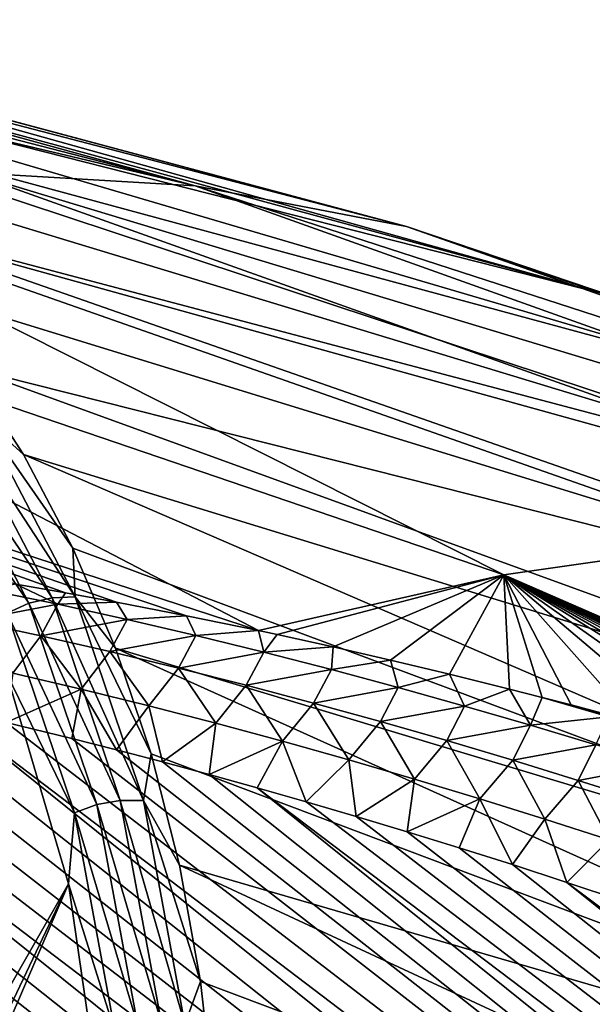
# Model space of a CAD drawing. Header units: metres. Extents: x -82 to 82, y -313 to 40.
# Tile 348 of 405: x 47.87 to 50.72, y -10.21 to -5.32. Entities that reach past the tile are written whole.
import ezdxf

# ---------------------------------------------------------------- set-up
doc = ezdxf.new("R2010")
doc.units = ezdxf.units.M
doc.layers.add('solid_505278_SW0001_CCC', color=7, linetype='CONTINUOUS')

msp = doc.modelspace()

# ---------------------------------------------------------------- linework, layer by layer
at = {"layer": 'solid_505278_SW0001_CCC'}
for points in [[(48.742588, -6.148829, 51.801815), (43.162971, -4.707827, 47.83577), (42.58313, -4.68772, 48.488586)], [(47.619549, -6.081614, 53.092152), (48.742588, -6.148829, 51.801815), (42.58313, -4.68772, 48.488586)], [(48.742588, -6.148829, 51.801815), (43.722729, -4.768087, 47.168064), (43.162971, -4.707827, 47.83577)], [(49.794594, -6.349902, 50.466312), (44.260757, -4.868325, 46.487427), (43.722729, -4.768087, 47.168064)], [(48.742588, -6.148829, 51.801815), (49.794594, -6.349902, 50.466312), (43.722729, -4.768087, 47.168064)], [(49.794594, -6.349902, 50.466312), (44.775482, -5.008245, 45.795856), (44.260757, -4.868325, 46.487427)], [(50.766586, -6.683116, 49.097038), (45.265396, -5.187439, 45.095383), (44.775482, -5.008245, 45.795856)], [(49.794594, -6.349902, 50.466312), (50.766586, -6.683116, 49.097038), (44.775482, -5.008245, 45.795856)], [(50.766586, -6.683116, 49.097038), (45.729057, -5.40538, 44.388058), (45.265396, -5.187439, 45.095383)], [(51.650276, -7.14563, 47.705677), (46.165108, -5.661428, 43.675957), (45.729057, -5.40538, 44.388058)], [(50.766586, -6.683116, 49.097038), (51.650276, -7.14563, 47.705677), (45.729057, -5.40538, 44.388058)], [(52.438118, -7.733496, 46.304096), (46.572266, -5.954834, 42.961166), (46.165108, -5.661428, 43.675957)], [(51.650276, -7.14563, 47.705677), (52.438118, -7.733496, 46.304096), (46.165108, -5.661428, 43.675957)], [(52.438118, -7.733496, 46.304096), (46.949345, -6.284736, 42.245789), (46.572266, -5.954834, 42.961166)], [(46.435051, -6.148829, 54.326317), (52.595783, -7.855315, 57.640709), (47.619549, -6.081614, 53.092152)], [(53.681267, -7.911439, 56.401642), (48.742588, -6.148829, 51.801815), (47.619549, -6.081614, 53.092152)], [(52.595783, -7.855315, 57.640709), (53.681267, -7.911439, 56.401642), (47.619549, -6.081614, 53.092152)], [(50.278282, -8.07943, 59.970375), (46.435051, -6.148829, 54.326317), (45.199207, -6.349902, 55.493782)], [(51.459038, -7.911434, 58.832817), (52.595783, -7.855315, 57.640709), (46.435051, -6.148829, 54.326317)], [(51.459038, -7.911434, 58.832817), (46.435051, -6.148829, 54.326317), (50.278282, -8.07943, 59.970375)], [(54.708469, -8.079451, 55.123623), (49.794594, -6.349902, 50.466312), (48.742588, -6.148829, 51.801815)], [(53.681267, -7.911439, 56.401642), (54.708469, -8.079451, 55.123623), (48.742588, -6.148829, 51.801815)], [(53.123398, -8.4417, 44.904255), (47.295231, -6.650167, 41.531918), (46.949345, -6.284736, 42.245789)], [(52.438118, -7.733496, 46.304096), (53.123398, -8.4417, 44.904255), (46.949345, -6.284736, 42.245789)], [(49.058475, -8.356965, 61.043026), (45.199207, -6.349902, 55.493782), (43.922554, -6.683116, 56.584579)], [(50.278282, -8.07943, 59.970375), (45.199207, -6.349902, 55.493782), (49.058475, -8.356965, 61.043026)], [(54.94109, -8.088078, 52.429733), (50.766586, -6.683116, 49.097038), (49.794594, -6.349902, 50.466312)], [(55.114925, -8.148582, 52.779461), (54.94109, -8.088078, 52.429733), (49.794594, -6.349902, 50.466312)], [(55.30164, -8.216515, 53.141392), (55.114925, -8.148582, 52.779461), (49.794594, -6.349902, 50.466312)], [(55.478432, -8.283293, 53.471718), (55.30164, -8.216515, 53.141392), (49.794594, -6.349902, 50.466312)], [(55.667301, -8.35693, 53.812408), (55.478432, -8.283293, 53.471718), (49.794594, -6.349902, 50.466312)], [(54.708469, -8.079451, 55.123623), (55.667301, -8.35693, 53.812408), (49.794594, -6.349902, 50.466312)], [(53.123398, -8.4417, 44.904255), (47.60891, -7.050054, 40.821648), (47.295231, -6.650167, 41.531918)], [(48.700111, -8.283057, 60.884945), (49.058475, -8.356965, 61.043026), (43.922554, -6.683116, 56.584579)], [(48.352806, -8.215668, 60.737015), (48.700111, -8.283057, 60.884945), (43.922554, -6.683116, 56.584579)], [(48.099625, -8.169514, 60.633244), (48.352806, -8.215668, 60.737015), (43.922554, -6.683116, 56.584579)], [(47.8526, -8.126883, 60.535172), (48.099625, -8.169514, 60.633244), (43.922554, -6.683116, 56.584579)], [(53.700264, -9.264199, 43.518097), (47.889465, -7.483225, 40.117062), (47.60891, -7.050054, 40.821648)], [(47.675777, -7.290338, 40.346775), (47.60891, -7.050054, 40.821648), (47.889465, -7.483225, 40.117062)], [(53.123398, -8.4417, 44.904255), (53.700264, -9.264199, 43.518097), (47.60891, -7.050054, 40.821648)], [(47.452011, -7.331543, 40.284206), (47.91732, -8.221477, 38.958191), (47.34679, -7.386246, 40.276688)], [(47.563778, -7.298961, 40.308018), (48.031971, -8.194404, 38.973793), (47.452011, -7.331543, 40.284206)], [(48.031971, -8.194404, 38.973793), (47.91732, -8.221477, 38.958191), (47.452011, -7.331543, 40.284206)], [(47.675777, -7.290338, 40.346775), (48.146309, -8.190254, 39.005886), (47.563778, -7.298961, 40.308018)], [(48.146309, -8.190254, 39.005886), (48.031971, -8.194404, 38.973793), (47.563778, -7.298961, 40.308018)], [(47.675777, -7.290338, 40.346775), (47.889465, -7.483225, 40.117062), (48.136074, -7.948409, 39.420227)], [(47.675777, -7.290338, 40.346775), (48.136074, -7.948409, 39.420227), (48.146309, -8.190254, 39.005886)], [(47.91732, -8.221477, 38.958191), (47.808842, -8.269944, 38.959961), (47.34679, -7.386246, 40.276688)], [(54.163799, -10.193976, 42.157448), (48.136074, -7.948409, 39.420227), (47.889465, -7.483225, 40.117062)], [(53.700264, -9.264199, 43.518097), (54.163799, -10.193976, 42.157448), (47.889465, -7.483225, 40.117062)], [(51.459038, -7.911434, 58.832817), (50.278282, -8.07943, 59.970375), (55.17041, -10.20861, 64.455421)], [(54.163799, -10.193976, 42.157448), (48.348011, -8.444242, 38.733192), (48.136074, -7.948409, 39.420227)], [(48.146309, -8.190254, 39.005886), (48.136074, -7.948409, 39.420227), (48.348011, -8.444242, 38.733192)], [(50.278282, -8.07943, 59.970375), (49.058475, -8.356965, 61.043026), (49.150436, -8.376625, 61.084446)], [(50.278282, -8.07943, 59.970375), (49.150436, -8.376625, 61.084446), (49.429096, -8.437966, 61.212231)], [(50.278282, -8.07943, 59.970375), (49.429096, -8.437966, 61.212231), (49.714581, -8.503597, 61.346832)], [(50.278282, -8.07943, 59.970375), (49.714581, -8.503597, 61.346832), (50.006939, -8.573611, 61.488308)], [(50.278282, -8.07943, 59.970375), (50.006939, -8.573611, 61.488308), (50.305897, -8.647839, 61.636032)], [(50.278282, -8.07943, 59.970375), (54.89259, -10.103029, 64.27636), (55.17041, -10.20861, 64.455421)], [(50.278282, -8.07943, 59.970375), (54.618946, -10.000887, 64.101898), (54.89259, -10.103029, 64.27636)], [(50.278282, -8.07943, 59.970375), (54.349239, -9.90198, 63.931717), (54.618946, -10.000887, 64.101898)], [(50.278282, -8.07943, 59.970375), (54.083233, -9.806116, 63.765499), (54.349239, -9.90198, 63.931717)], [(50.278282, -8.07943, 59.970375), (53.794975, -9.704256, 63.587574), (54.083233, -9.806116, 63.765499)], [(50.278282, -8.07943, 59.970375), (53.51178, -9.606331, 63.415268), (53.794975, -9.704256, 63.587574)], [(50.278282, -8.07943, 59.970375), (53.233414, -9.512124, 63.248226), (53.51178, -9.606331, 63.415268)], [(50.278282, -8.07943, 59.970375), (52.959633, -9.421421, 63.086098), (53.233414, -9.512124, 63.248226)], [(50.278282, -8.07943, 59.970375), (52.690193, -9.334017, 62.928528), (52.959633, -9.421421, 63.086098)], [(50.278282, -8.07943, 59.970375), (52.424911, -9.249745, 62.775253), (52.690193, -9.334017, 62.928528)], [(50.278282, -8.07943, 59.970375), (52.164173, -9.168825, 62.6269), (52.424911, -9.249745, 62.775253)], [(50.278282, -8.07943, 59.970375), (51.907951, -9.091187, 62.483414), (52.164173, -9.168825, 62.6269)], [(50.278282, -8.07943, 59.970375), (51.573051, -8.992478, 62.299171), (51.907951, -9.091187, 62.483414)], [(50.278282, -8.07943, 59.970375), (51.245457, -8.898908, 62.122364), (51.573051, -8.992478, 62.299171)], [(50.278282, -8.07943, 59.970375), (50.924885, -8.810197, 61.952553), (51.245457, -8.898908, 62.122364)], [(50.278282, -8.07943, 59.970375), (50.611767, -8.726589, 61.790573), (50.924885, -8.810197, 61.952553)], [(50.278282, -8.07943, 59.970375), (50.468712, -8.689401, 61.71785), (50.611767, -8.726589, 61.790573)], [(50.278282, -8.07943, 59.970375), (50.305897, -8.647839, 61.636032), (50.468712, -8.689401, 61.71785)], [(47.711452, -8.154784, 60.603096), (47.628597, -8.307969, 60.878208), (48.060196, -8.226631, 60.769558)], [(47.711452, -8.154784, 60.603096), (48.060196, -8.226631, 60.769558), (47.8526, -8.126883, 60.535172)], [(48.060196, -8.226631, 60.769558), (48.099625, -8.169514, 60.633244), (47.8526, -8.126883, 60.535172)], [(48.031971, -8.194404, 38.973793), (48.370476, -9.200526, 37.67984), (47.91732, -8.221477, 38.958191)], [(48.146309, -8.190254, 39.005886), (48.486507, -9.201404, 37.705467), (48.031971, -8.194404, 38.973793)], [(48.486507, -9.201404, 37.705467), (48.370476, -9.200526, 37.67984), (48.031971, -8.194404, 38.973793)], [(48.060196, -8.226631, 60.769558), (48.352806, -8.215668, 60.737015), (48.099625, -8.169514, 60.633244)], [(48.060196, -8.226631, 60.769558), (48.405231, -8.302461, 60.940083), (48.352806, -8.215668, 60.737015)], [(48.146309, -8.190254, 39.005886), (48.348011, -8.444242, 38.733192), (48.524658, -8.969269, 38.057964)], [(48.146309, -8.190254, 39.005886), (48.524658, -8.969269, 38.057964), (48.486507, -9.201404, 37.705467)], [(48.405231, -8.302461, 60.940083), (48.700111, -8.283057, 60.884945), (48.352806, -8.215668, 60.737015)], [(48.060196, -8.226631, 60.769558), (47.628597, -8.307969, 60.878208), (47.97559, -8.382493, 61.043697)], [(47.91732, -8.221477, 38.958191), (48.253746, -9.221409, 37.672199), (47.808842, -8.269944, 38.959961)], [(48.370476, -9.200526, 37.67984), (48.253746, -9.221409, 37.672199), (47.91732, -8.221477, 38.958191)], [(48.060196, -8.226631, 60.769558), (47.97559, -8.382493, 61.043697), (48.405231, -8.302461, 60.940083)], [(64.77742, -25.070709, 80.123589), (43.346764, -8.290929, 60.053185), (43.04269, -8.315628, 60.037064)], [(64.77742, -25.070709, 80.123589), (43.679688, -8.277598, 60.089729), (43.346764, -8.290929, 60.053185)], [(64.77742, -25.070709, 80.123589), (44.042053, -8.276881, 60.148518), (43.679688, -8.277598, 60.089729)], [(65.259399, -24.663895, 79.815598), (44.234383, -8.281711, 60.186863), (44.042053, -8.276881, 60.148518)], [(64.77742, -25.070709, 80.123589), (65.259399, -24.663895, 79.815598), (44.042053, -8.276881, 60.148518)], [(65.259399, -24.663895, 79.815598), (44.43428, -8.290107, 60.231373), (44.234383, -8.281711, 60.186863)], [(65.259399, -24.663895, 79.815598), (44.642132, -8.302562, 60.282639), (44.43428, -8.290107, 60.231373)], [(65.259399, -24.663895, 79.815598), (44.85775, -8.318869, 60.340481), (44.642132, -8.302562, 60.282639)], [(47.837391, -8.568582, 61.262459), (47.97559, -8.382493, 61.043697), (47.628597, -8.307969, 60.878208)], [(47.808842, -8.269944, 38.959961), (48.142906, -9.262871, 37.68298), (47.805809, -8.568607, 38.664536)], [(48.253746, -9.221409, 37.672199), (48.142906, -9.262871, 37.68298), (47.808842, -8.269944, 38.959961)], [(48.405231, -8.302461, 60.940083), (47.97559, -8.382493, 61.043697), (48.319263, -8.460991, 61.213402)], [(48.405231, -8.302461, 60.940083), (48.319263, -8.460991, 61.213402), (48.746819, -8.381963, 61.114285)], [(48.405231, -8.302461, 60.940083), (48.746819, -8.381963, 61.114285), (48.700111, -8.283057, 60.884945)], [(48.746819, -8.381963, 61.114285), (49.058475, -8.356965, 61.043026), (48.700111, -8.283057, 60.884945)], [(64.278557, -25.445356, 80.435089), (42.766785, -8.350209, 60.039227), (42.516754, -8.393008, 60.057133)], [(64.278557, -25.445356, 80.435089), (43.04269, -8.315628, 60.037064), (42.766785, -8.350209, 60.039227)], [(64.278557, -25.445356, 80.435089), (64.77742, -25.070709, 80.123589), (43.04269, -8.315628, 60.037064)], [(65.723991, -24.224815, 79.511314), (45.08144, -8.339327, 60.405285), (44.85775, -8.318869, 60.340481)], [(65.259399, -24.663895, 79.815598), (65.723991, -24.224815, 79.511314), (44.85775, -8.318869, 60.340481)], [(65.723991, -24.224815, 79.511314), (45.313541, -8.364308, 60.477516), (45.08144, -8.339327, 60.405285)], [(48.746819, -8.381963, 61.114285), (49.085194, -8.464861, 61.291821), (49.058475, -8.356965, 61.043026)], [(49.085194, -8.464861, 61.291821), (49.150436, -8.376625, 61.084446), (49.058475, -8.356965, 61.043026)], [(64.278557, -25.445356, 80.435089), (42.516754, -8.393008, 60.057133), (42.290268, -8.443016, 60.088959)], [(65.723991, -24.224815, 79.511314), (45.553841, -8.393574, 60.556953), (45.313541, -8.364308, 60.477516)], [(65.723991, -24.224815, 79.511314), (45.802803, -8.427598, 60.64418), (45.553841, -8.393574, 60.556953)], [(47.837391, -8.568582, 61.262459), (48.176525, -8.648013, 61.428421), (47.97559, -8.382493, 61.043697)], [(48.176525, -8.648013, 61.428421), (48.319263, -8.460991, 61.213402), (47.97559, -8.382493, 61.043697)], [(48.746819, -8.381963, 61.114285), (48.319263, -8.460991, 61.213402), (48.659832, -8.543152, 61.386913)], [(48.746819, -8.381963, 61.114285), (48.659832, -8.543152, 61.386913), (49.085194, -8.464861, 61.291821)], [(49.085194, -8.464861, 61.291821), (49.429096, -8.437966, 61.212231), (49.150436, -8.376625, 61.084446)], [(63.763363, -25.787863, 80.749901), (42.290268, -8.443016, 60.088959), (42.084999, -8.49941, 60.133148)], [(63.763363, -25.787863, 80.749901), (64.278557, -25.445356, 80.435089), (42.290268, -8.443016, 60.088959)], [(65.723991, -24.224815, 79.511314), (46.060677, -8.466627, 60.739513), (45.802803, -8.427598, 60.64418)], [(54.510044, -11.223099, 40.83392), (48.524658, -8.969269, 38.057964), (48.348011, -8.444242, 38.733192)], [(54.163799, -10.193976, 42.157448), (54.510044, -11.223099, 40.83392), (48.348011, -8.444242, 38.733192)], [(49.085194, -8.464861, 61.291821), (49.420536, -8.550961, 61.472431), (49.429096, -8.437966, 61.212231)], [(49.420536, -8.550961, 61.472431), (49.714581, -8.503597, 61.346832), (49.429096, -8.437966, 61.212231)], [(63.763363, -25.787863, 80.749901), (42.084999, -8.49941, 60.133148), (41.897739, -8.561568, 60.188381)], [(66.170609, -23.753036, 79.210693), (46.327293, -8.510491, 60.842812), (46.060677, -8.466627, 60.739513)], [(65.723991, -24.224815, 79.511314), (66.170609, -23.753036, 79.210693), (46.060677, -8.466627, 60.739513)], [(48.176525, -8.648013, 61.428421), (48.512936, -8.731072, 61.59832), (48.319263, -8.460991, 61.213402)], [(48.512936, -8.731072, 61.59832), (48.659832, -8.543152, 61.386913), (48.319263, -8.460991, 61.213402)], [(49.085194, -8.464861, 61.291821), (48.659832, -8.543152, 61.386913), (48.997478, -8.628707, 61.563885)], [(49.085194, -8.464861, 61.291821), (48.997478, -8.628707, 61.563885), (49.420536, -8.550961, 61.472431)], [(49.420536, -8.550961, 61.472431), (49.753017, -8.640079, 61.655895), (49.714581, -8.503597, 61.346832)], [(49.753017, -8.640079, 61.655895), (50.006939, -8.573611, 61.488308), (49.714581, -8.503597, 61.346832)], [(66.170609, -23.753036, 79.210693), (46.60331, -8.55981, 60.954823), (46.327293, -8.510491, 60.842812)], [(48.512936, -8.731072, 61.59832), (48.846752, -8.817495, 61.771801), (48.659832, -8.543152, 61.386913)], [(48.846752, -8.817495, 61.771801), (48.997478, -8.628707, 61.563885), (48.659832, -8.543152, 61.386913)], [(49.420536, -8.550961, 61.472431), (48.997478, -8.628707, 61.563885), (49.332348, -8.717465, 61.744061)], [(49.420536, -8.550961, 61.472431), (49.332348, -8.717465, 61.744061), (49.753017, -8.640079, 61.655895)], [(63.763363, -25.787863, 80.749901), (41.897739, -8.561568, 60.188381), (41.725494, -8.629589, 60.254292)], [(45.824879, -13.619016, 36.195465), (47.805809, -8.568607, 38.664536), (48.113678, -9.615637, 37.36655)], [(66.170609, -23.753036, 79.210693), (46.88876, -8.614617, 61.075626), (46.60331, -8.55981, 60.954823)], [(47.837391, -8.568582, 61.262459), (47.803989, -8.814077, 61.493603), (48.176525, -8.648013, 61.428421)], [(48.142906, -9.262871, 37.68298), (48.113678, -9.615637, 37.36655), (47.805809, -8.568607, 38.664536)], [(49.753017, -8.640079, 61.655895), (50.082806, -8.732035, 61.841972), (50.006939, -8.573611, 61.488308)], [(50.082806, -8.732035, 61.841972), (50.305897, -8.647839, 61.636032), (50.006939, -8.573611, 61.488308)], [(63.763363, -25.787863, 80.749901), (41.725494, -8.629589, 60.254292), (41.566387, -8.703654, 60.330791)], [(66.170609, -23.753036, 79.210693), (47.183689, -8.674951, 61.205307), (46.88876, -8.614617, 61.075626)], [(48.176525, -8.648013, 61.428421), (47.803989, -8.814077, 61.493603), (48.129505, -8.893011, 61.652458)], [(48.176525, -8.648013, 61.428421), (48.129505, -8.893011, 61.652458), (48.352699, -8.94958, 61.764366)], [(48.176525, -8.648013, 61.428421), (48.352699, -8.94958, 61.764366), (48.512936, -8.731072, 61.59832)], [(48.846752, -8.817495, 61.771801), (49.178093, -8.907091, 61.948601), (48.997478, -8.628707, 61.563885)], [(49.178093, -8.907091, 61.948601), (49.332348, -8.717465, 61.744061), (48.997478, -8.628707, 61.563885)], [(49.753017, -8.640079, 61.655895), (49.332348, -8.717465, 61.744061), (49.664589, -8.80924, 61.927197)], [(49.753017, -8.640079, 61.655895), (49.664589, -8.80924, 61.927197), (50.082806, -8.732035, 61.841972)], [(50.082806, -8.732035, 61.841972), (50.410049, -8.826662, 62.030464), (50.305897, -8.647839, 61.636032)], [(50.410049, -8.826662, 62.030464), (50.468712, -8.689401, 61.71785), (50.305897, -8.647839, 61.636032)], [(63.232021, -26.098383, 81.068047), (41.566387, -8.703654, 60.330791), (41.418701, -8.784005, 60.417973)], [(63.232021, -26.098383, 81.068047), (63.763363, -25.787863, 80.749901), (41.566387, -8.703654, 60.330791)], [(66.170609, -23.753036, 79.210693), (47.488838, -8.741508, 61.3447), (47.183689, -8.674951, 61.205307)], [(50.410049, -8.826662, 62.030464), (50.799866, -8.785442, 61.911911), (50.468712, -8.689401, 61.71785)], [(50.799866, -8.785442, 61.911911), (50.611767, -8.726589, 61.790573), (50.468712, -8.689401, 61.71785)], [(66.598434, -23.248396, 78.913994), (47.803989, -8.814077, 61.493603), (47.488838, -8.741508, 61.3447)], [(66.170609, -23.753036, 79.210693), (66.598434, -23.248396, 78.913994), (47.488838, -8.741508, 61.3447)], [(48.512936, -8.731072, 61.59832), (48.352699, -8.94958, 61.764366), (48.580685, -9.009145, 61.880917)], [(48.512936, -8.731072, 61.59832), (48.580685, -9.009145, 61.880917), (48.846752, -8.817495, 61.771801)], [(49.178093, -8.907091, 61.948601), (49.507061, -8.999674, 62.128471), (49.332348, -8.717465, 61.744061)], [(49.507061, -8.999674, 62.128471), (49.664589, -8.80924, 61.927197), (49.332348, -8.717465, 61.744061)], [(50.082806, -8.732035, 61.841972), (49.664589, -8.80924, 61.927197), (49.994335, -8.903844, 62.113052)], [(50.082806, -8.732035, 61.841972), (49.994335, -8.903844, 62.113052), (50.410049, -8.826662, 62.030464)], [(50.799866, -8.785442, 61.911911), (50.924885, -8.810197, 61.952553), (50.611767, -8.726589, 61.790573)], [(63.232021, -26.098383, 81.068047), (41.418701, -8.784005, 60.417973), (41.280724, -8.871709, 60.517006)], [(50.410049, -8.826662, 62.030464), (50.734867, -8.923842, 62.221218), (50.799866, -8.785442, 61.911911)], [(66.598434, -23.248396, 78.913994), (48.129505, -8.893011, 61.652458), (47.803989, -8.814077, 61.493603)], [(48.846752, -8.817495, 61.771801), (48.580685, -9.009145, 61.880917), (48.813442, -9.071697, 62.002106)], [(48.846752, -8.817495, 61.771801), (48.813442, -9.071697, 62.002106), (49.178093, -8.907091, 61.948601)], [(49.507061, -8.999674, 62.128471), (49.833771, -9.09506, 62.311157), (49.664589, -8.80924, 61.927197)], [(49.833771, -9.09506, 62.311157), (49.994335, -8.903844, 62.113052), (49.664589, -8.80924, 61.927197)], [(50.410049, -8.826662, 62.030464), (49.994335, -8.903844, 62.113052), (50.321709, -9.00112, 62.301418)], [(50.410049, -8.826662, 62.030464), (50.321709, -9.00112, 62.301418), (50.734867, -8.923842, 62.221218)], [(63.232021, -26.098383, 81.068047), (41.280724, -8.871709, 60.517006), (41.151489, -8.967829, 60.629192)], [(66.598434, -23.248396, 78.913994), (48.352699, -8.94958, 61.764366), (48.129505, -8.893011, 61.652458)], [(49.178093, -8.907091, 61.948601), (48.813442, -9.071697, 62.002106), (49.051262, -9.137529, 62.128269)], [(49.178093, -8.907091, 61.948601), (49.051262, -9.137529, 62.128269), (49.294437, -9.206934, 62.259747)], [(49.178093, -8.907091, 61.948601), (49.294437, -9.206934, 62.259747), (49.507061, -8.999674, 62.128471)], [(49.833771, -9.09506, 62.311157), (50.15831, -9.193094, 62.496452), (49.994335, -8.903844, 62.113052)], [(50.15831, -9.193094, 62.496452), (50.321709, -9.00112, 62.301418), (49.994335, -8.903844, 62.113052)], [(50.734867, -8.923842, 62.221218), (50.321709, -9.00112, 62.301418), (50.646812, -9.100952, 62.492138)], [(50.734867, -8.923842, 62.221218), (50.646812, -9.100952, 62.492138), (51.057369, -9.023466, 62.414085)], [(63.232021, -26.098383, 81.068047), (41.151489, -8.967829, 60.629192), (41.030392, -9.073459, 60.756012)], [(66.598434, -23.248396, 78.913994), (48.580685, -9.009145, 61.880917), (48.352699, -8.94958, 61.764366)], [(48.486507, -9.201404, 37.705467), (48.524658, -8.969269, 38.057964), (48.665493, -9.521951, 37.39653)], [(54.510044, -11.223099, 40.83392), (48.665493, -9.521951, 37.39653), (48.524658, -8.969269, 38.057964)], [(66.598434, -23.248396, 78.913994), (48.813442, -9.071697, 62.002106), (48.580685, -9.009145, 61.880917)], [(49.507061, -8.999674, 62.128471), (49.294437, -9.206934, 62.259747), (49.542885, -9.279817, 62.396435)], [(49.507061, -8.999674, 62.128471), (49.542885, -9.279817, 62.396435), (49.833771, -9.09506, 62.311157)], [(50.15831, -9.193094, 62.496452), (50.480762, -9.293659, 62.684193), (50.321709, -9.00112, 62.301418)], [(50.480762, -9.293659, 62.684193), (50.646812, -9.100952, 62.492138), (50.321709, -9.00112, 62.301418)], [(51.057369, -9.023466, 62.414085), (50.646812, -9.100952, 62.492138), (50.969742, -9.203225, 62.685059)], [(62.684875, -26.376726, 81.389297), (41.030392, -9.073459, 60.756012), (40.917397, -9.190234, 60.899693)], [(62.684875, -26.376726, 81.389297), (63.232021, -26.098383, 81.068047), (41.030392, -9.073459, 60.756012)], [(66.598434, -23.248396, 78.913994), (49.051262, -9.137529, 62.128269), (48.813442, -9.071697, 62.002106)], [(49.833771, -9.09506, 62.311157), (49.542885, -9.279817, 62.396435), (49.796432, -9.356016, 62.538166)], [(49.833771, -9.09506, 62.311157), (49.796432, -9.356016, 62.538166), (50.15831, -9.193094, 62.496452)], [(67.006645, -22.7106, 78.621407), (49.294437, -9.206934, 62.259747), (49.051262, -9.137529, 62.128269)], [(66.598434, -23.248396, 78.913994), (67.006645, -22.7106, 78.621407), (49.051262, -9.137529, 62.128269)], [(50.480762, -9.293659, 62.684193), (50.801208, -9.396641, 62.874214), (50.646812, -9.100952, 62.492138)], [(50.801208, -9.396641, 62.874214), (50.969742, -9.203225, 62.685059), (50.646812, -9.100952, 62.492138)], [(62.684875, -26.376726, 81.389297), (40.917397, -9.190234, 60.899693), (40.812897, -9.32039, 61.063339)], [(50.15831, -9.193094, 62.496452), (49.796432, -9.356016, 62.538166), (50.055408, -9.435873, 62.685326)], [(50.15831, -9.193094, 62.496452), (50.055408, -9.435873, 62.685326), (50.320141, -9.519732, 62.838299)], [(50.15831, -9.193094, 62.496452), (50.320141, -9.519732, 62.838299), (50.480762, -9.293659, 62.684193)], [(48.253746, -9.221409, 37.672199), (48.457596, -10.320385, 36.440327), (48.142906, -9.262871, 37.68298)], [(48.370476, -9.200526, 37.67984), (48.575588, -10.306307, 36.440338), (48.253746, -9.221409, 37.672199)], [(48.575588, -10.306307, 36.440338), (48.457596, -10.320385, 36.440327), (48.253746, -9.221409, 37.672199)], [(48.692642, -10.312708, 36.459774), (48.575588, -10.306307, 36.440338), (48.370476, -9.200526, 37.67984)], [(48.486507, -9.201404, 37.705467), (48.692642, -10.312708, 36.459774), (48.370476, -9.200526, 37.67984)], [(48.486507, -9.201404, 37.705467), (48.665493, -9.521951, 37.39653), (48.770103, -10.100669, 36.75082)], [(48.486507, -9.201404, 37.705467), (48.770103, -10.100669, 36.75082), (48.692642, -10.312708, 36.459774)], [(67.006645, -22.7106, 78.621407), (49.542885, -9.279817, 62.396435), (49.294437, -9.206934, 62.259747)], [(48.142906, -9.262871, 37.68298), (48.345329, -10.354147, 36.459736), (48.113678, -9.615637, 37.36655)], [(48.457596, -10.320385, 36.440327), (48.345329, -10.354147, 36.459736), (48.142906, -9.262871, 37.68298)], [(67.006645, -22.7106, 78.621407), (49.796432, -9.356016, 62.538166), (49.542885, -9.279817, 62.396435)], [(62.684875, -26.376726, 81.389297), (40.812897, -9.32039, 61.063339), (40.718044, -9.465356, 61.249176)], [(50.480762, -9.293659, 62.684193), (50.320141, -9.519732, 62.838299), (50.590675, -9.607636, 62.997135)], [(50.480762, -9.293659, 62.684193), (50.590675, -9.607636, 62.997135), (50.801208, -9.396641, 62.874214)], [(67.006645, -22.7106, 78.621407), (50.055408, -9.435873, 62.685326), (49.796432, -9.356016, 62.538166)], [(67.006645, -22.7106, 78.621407), (50.320141, -9.519732, 62.838299), (50.055408, -9.435873, 62.685326)], [(50.801208, -9.396641, 62.874214), (50.590675, -9.607636, 62.997135), (50.866692, -9.699259, 63.161484)], [(62.122288, -26.622683, 81.713455), (40.718044, -9.465356, 61.249176), (40.634369, -9.626533, 61.459438)], [(62.122288, -26.622683, 81.713455), (62.684875, -26.376726, 81.389297), (40.718044, -9.465356, 61.249176)], [(54.736046, -12.342787, 39.558796), (48.770103, -10.100669, 36.75082), (48.665493, -9.521951, 37.39653)], [(54.510044, -11.223099, 40.83392), (54.736046, -12.342787, 39.558796), (48.665493, -9.521951, 37.39653)], [(67.006645, -22.7106, 78.621407), (50.590675, -9.607636, 62.997135), (50.320141, -9.519732, 62.838299)], [(62.122288, -26.622683, 81.713455), (40.634369, -9.626533, 61.459438), (40.564552, -9.805313, 61.696323)], [(45.422291, -15.864959, 34.574142), (48.113678, -9.615637, 37.36655), (48.280907, -10.763294, 36.130054)], [(45.422291, -15.864959, 34.574142), (45.683731, -14.719885, 35.339294), (48.113678, -9.615637, 37.36655)], [(45.683731, -14.719885, 35.339294), (45.824879, -13.619016, 36.195465), (48.113678, -9.615637, 37.36655)], [(48.345329, -10.354147, 36.459736), (48.280907, -10.763294, 36.130054), (48.113678, -9.615637, 37.36655)], [(67.394257, -22.139015, 78.332886), (50.866692, -9.699259, 63.161484), (50.590675, -9.607636, 62.997135)], [(67.006645, -22.7106, 78.621407), (67.394257, -22.139015, 78.332886), (50.590675, -9.607636, 62.997135)], [(62.122288, -26.622683, 81.713455), (40.564552, -9.805313, 61.696323), (40.510757, -10.002317, 61.961037)], [(61.544224, -26.836, 82.040428), (40.510757, -10.002317, 61.961037), (40.474926, -10.218101, 62.254684)], [(61.544224, -26.836, 82.040428), (62.122288, -26.622683, 81.713455), (40.510757, -10.002317, 61.961037)], [(48.692642, -10.312708, 36.459774), (48.770103, -10.100669, 36.75082), (48.838181, -10.703726, 36.122738)], [(54.736046, -12.342787, 39.558796), (48.838181, -10.703726, 36.122738), (48.770103, -10.100669, 36.75082)]]:
    msp.add_3dface(points, dxfattribs=at)

doc.saveas('drawing.dxf')
